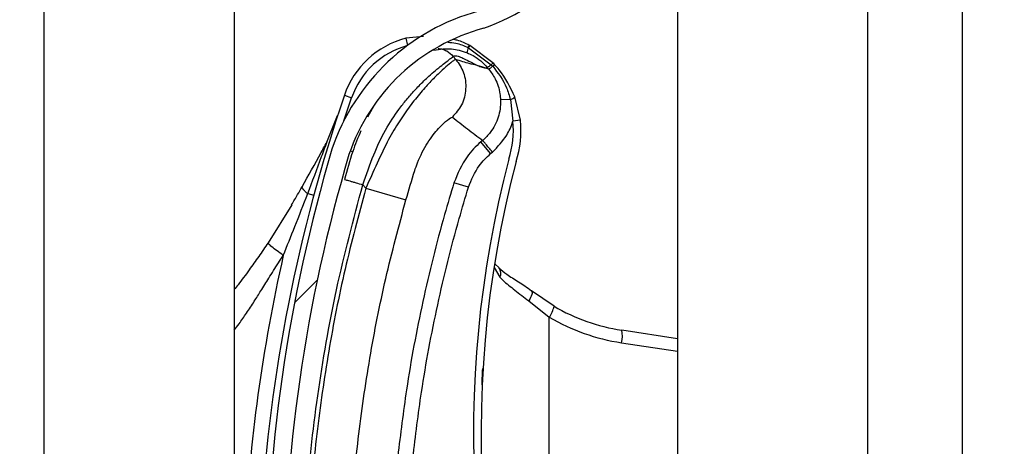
# Model space of a CAD drawing. Header units: inches. Extents: x 170 to 284, y 215 to 248.
# Tile 283 of 656: x 186.1024 to 186.2355, y 243.1939 to 243.2515. Entities that reach past the tile are written whole.
import ezdxf

# ---------------------------------------------------------------- set-up
doc = ezdxf.new("R2010")
doc.units = ezdxf.units.IN
doc.header["$LTSCALE"] = 0.25
doc.header["$MEASUREMENT"] = 0
doc.layers.add('ANNOTATIONS', color=1, linetype='Continuous')
doc.layers.add('LH BENCH MOUNT', color=7, linetype='Continuous')
doc.styles.add('ARIAL', font='arial.ttf', dxfattribs={"height": 0.09375})
doc.dimstyles.new('STANDARD$0', dxfattribs={"dimtxt": 0.09375, "dimasz": 0.09375, "dimexe": 0.03125, "dimexo": 0.046875, "dimgap": 0.09, "dimtad": 0, "dimtih": 1, "dimtoh": 1, "dimdec": 4, "dimzin": 0, "dimdsep": 46, "dimtxsty": 'ARIAL', "dimcen": 0.09, "dimadec": 0, "dimazin": 0, "dimtfac": 1, "dimtdec": 4, "dimtofl": 0, "dimtmove": 0, "dimatfit": 1, "dimfxl": 1, "dimtolj": 1, "dimtzin": 0, "dimarcsym": 0})

# ---------------------------------------------------------------- blocks, each defined once
blk = doc.blocks.new('*D114')
at = {"layer": 'ANNOTATIONS', "color": 0, "lineweight": -2, "transparency": 16777216}
for p, q in [((186.1492924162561, 243.6642684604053), (187.5897358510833, 243.6642684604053)), ((187.5584858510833, 243.5705184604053), (187.5584858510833, 241.8503426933)), ((187.5584858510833, 239.6953067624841), (187.5584858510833, 241.4154825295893)), ((186.8279608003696, 239.6015567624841), (187.5897358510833, 239.6015567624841))]:
    blk.add_line(p, q, dxfattribs=at)
at = {"layer": 'ANNOTATIONS', "color": 0, "transparency": 16777216}
for points in [[(187.5428608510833, 243.5705184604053), (187.5741108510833, 243.5705184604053), (187.5584858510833, 243.6642684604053)], [(187.5428608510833, 239.6953067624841), (187.5741108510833, 239.6953067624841), (187.5584858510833, 239.6015567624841)]]:
    blk.add_solid(points, dxfattribs=at)
at = {"layer": 'defpoints', "color": 0, "transparency": 16777216}
for p in [(186.1024174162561, 243.6642684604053), (186.7810858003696, 239.6015567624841), (187.5584858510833, 239.6015567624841)]:
    blk.add_point(p, dxfattribs=at)
at = {"layer": 'ANNOTATIONS', "color": 0, "transparency": 16777216, "insert": (187.5584858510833, 241.6329126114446), "char_height": 0.09375, "attachment_point": 5, "style": 'ARIAL'}
blk.add_mtext('\\A1;OPENING\\PHEIGHT', dxfattribs=at)

msp = doc.modelspace()

# ---------------------------------------------------------------- hatches: boundary and pattern name
at = {"layer": 'LH BENCH MOUNT'}
h = msp.add_hatch(dxfattribs=at)
h.set_pattern_fill('ANSI31', color=256, scale=0.34241245, angle=2.8e-322, style=0)
h.set_pattern_definition([(45, (176.0930244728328, 238.0091787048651), (-0.03026527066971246, 0.03026527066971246), [])])
edge = h.paths.add_edge_path(flags=0)
edge.add_arc((186.1662917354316, 243.0814295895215), 0.001712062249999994, 450.0000000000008, 472.2104203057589)
edge.add_line((186.1656445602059, 243.0830146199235), (186.1647320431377, 243.0852495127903))
edge.add_arc((186.1662917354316, 243.0814295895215), 0.004126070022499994, 450, 472.2104203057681, ccw=False)
edge.add_arc((186.1662917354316, 243.0725268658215), 0.01302879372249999, 401.4761673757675, 450, ccw=False)
edge.add_arc((186.1620458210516, 243.0693766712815), 0.01830194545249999, 359.9999999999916, 400.0613730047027, ccw=False)
edge.add_arc((186.1685858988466, 243.0693766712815), 0.01176186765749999, 292.1408576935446, 359.99999999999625, ccw=False)
edge.add_arc((186.1662917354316, 243.0726295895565), 0.01566536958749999, 235.25706803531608, 295.43079980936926, ccw=False)
edge.add_arc((186.1715306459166, 243.0807447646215), 0.02532140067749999, 212.8542481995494, 235.980933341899, ccw=False)
edge.add_arc((186.1633812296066, 243.0743758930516), 0.01504902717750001, 172.1557183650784, 209.3146496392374, ccw=False)
edge.add_arc((186.1758108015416, 243.0730404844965), 0.02754708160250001, 453.3085031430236, 532.9325737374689, ccw=False)
edge.add_arc((186.1725578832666, 243.1091307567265), 0.008748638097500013, 280.9586189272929, 427.9414322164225)
edge.add_arc((186.1924176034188, 243.1714840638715), 0.05672062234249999, 179.5706357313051, 253.0098997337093, ccw=False)
edge.add_arc((186.3507493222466, 243.1726825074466), 0.2150521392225, 163.4260275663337, 180.2060536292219, ccw=False)
edge.add_arc((186.1719757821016, 243.2248319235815), 0.02884824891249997, 465.1588434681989, 521.4137567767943, ccw=False)
edge.add_arc((186.1546497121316, 243.2793782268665), 0.0284373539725, 290.1205938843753, 343.7190675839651)
edge.add_arc((186.1674901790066, 243.2752007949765), 0.01494630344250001, 345.2914408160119, 400.5471921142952)
edge.add_arc((186.1640660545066, 243.2733860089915), 0.0187470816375, 397.9578745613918, 431.4396159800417)
edge.add_arc((186.1662917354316, 243.2782140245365), 0.0134739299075, 433.877557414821, 472.273645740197)
edge.add_arc((186.1637236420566, 243.2852334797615), 0.006011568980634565, 474.98253258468, 495.7175736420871)
edge.add_arc((186.1735166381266, 243.2779743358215), 0.01816498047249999, 500.8992600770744, 539.9999999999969)
edge.add_arc((186.1662917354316, 243.2779743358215), 0.01094007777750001, 539.9999999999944, 629.9999999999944)
edge.add_arc((186.1662917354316, 243.2689004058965), 0.001866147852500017, 269.9999999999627, 285.6422464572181)
edge.add_line((186.1667949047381, 243.2671033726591), (186.167445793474, 243.2647787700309))
edge.add_arc((186.1662917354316, 243.2689004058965), 0.004280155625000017, 269.9999999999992, 285.6422464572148, ccw=False)
edge.add_arc((186.1662917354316, 243.2779743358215), 0.01335408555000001, 179.9999999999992, 269.9999999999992, ccw=False)
edge.add_arc((186.1735166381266, 243.2779743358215), 0.020578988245, 500.6113583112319, 540, ccw=False)
edge.add_arc((186.1637236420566, 243.2852334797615), 0.008425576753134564, 474.5776671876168, 496.4997109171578, ccw=False)
edge.add_arc((186.1662917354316, 243.2782140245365), 0.01588793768, 433.6903022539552, 472.47058069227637, ccw=False)
edge.add_arc((186.1640660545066, 243.2733860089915), 0.02116108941, 398.10453077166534, 431.5771717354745, ccw=False)
edge.add_arc((186.1674901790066, 243.2752007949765), 0.01736031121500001, 345.18024813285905, 400.36585332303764, ccw=False)
edge.add_arc((186.1546497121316, 243.2793782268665), 0.030851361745, 289.9181572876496, 343.7795375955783, ccw=False)
edge.add_arc((186.1719757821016, 243.2248319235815), 0.02643424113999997, 464.9417095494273, 521.3236131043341)
edge.add_arc((186.3507493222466, 243.1726825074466), 0.21263813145, 523.4376684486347, 540.2096895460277)
edge.add_arc((186.1924176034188, 243.1714840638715), 0.05430661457, 539.5566266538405, 613.1145348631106)
edge.add_arc((186.1725578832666, 243.1091307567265), 0.01116264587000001, 280.0610388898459, 428.52908719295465, ccw=False)
edge.add_arc((186.1758108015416, 243.0730404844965), 0.02513307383, 452.9714001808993, 532.970657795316)
edge.add_arc((186.1633812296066, 243.0743758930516), 0.01263501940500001, 532.0830472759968, 568.9826967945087)
edge.add_arc((186.1715306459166, 243.0807447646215), 0.022907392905, 213.0443063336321, 236.0197152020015)
edge.add_arc((186.1662917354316, 243.0726295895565), 0.01325136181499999, 235.1922404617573, 295.7352497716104)
edge.add_arc((186.1685858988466, 243.0693766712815), 0.009347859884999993, 291.7225241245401, 359.9999999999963)
edge.add_arc((186.1620458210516, 243.0693766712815), 0.01588793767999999, 359.9999999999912, 399.9521788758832)
edge.add_arc((186.1662917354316, 243.0725268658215), 0.01061478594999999, 401.6345013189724, 450.0000000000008)

# ---------------------------------------------------------------- linework, layer by layer
for p, q in [((186.2298594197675, 239.6490664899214), (186.2298594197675, 243.9018291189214)), ((186.2298594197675, 239.6490664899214), (186.2298594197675, 243.9018291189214)), ((186.1913380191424, 243.8543193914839), (186.1913380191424, 239.6897279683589)), ((186.2170189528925, 243.8543193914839), (186.2170189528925, 239.6490664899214)), ((186.2298594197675, 239.6490664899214), (186.2298594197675, 243.8543193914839)), ((186.1057349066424, 239.6490664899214), (186.1057349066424, 243.7595607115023)), ((186.1314158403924, 243.3715604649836), (186.1314158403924, 243.1791865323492)), ((186.1570029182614, 243.2492680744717), (186.1546035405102, 243.2490185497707)), ((186.1546035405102, 243.2490185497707), (186.1548572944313, 243.2480521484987)), ((186.1628838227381, 243.2470752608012), (186.1628845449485, 243.2470749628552)), ((186.1630076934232, 243.2477628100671), (186.1630086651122, 243.2477623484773)), ((186.1630086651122, 243.2477623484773), (186.1630707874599, 243.247732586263)), ((186.1630707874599, 243.247732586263), (186.1630716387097, 243.2477321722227)), ((186.1630716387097, 243.2477321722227), (186.1661753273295, 243.2454478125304)), ((186.1631899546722, 243.2480527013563), (186.1631890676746, 243.2480531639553)), ((186.1632515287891, 243.2480203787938), (186.1631899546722, 243.2480527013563)), ((186.1632524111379, 243.2480199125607), (186.1632515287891, 243.2480203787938)), ((186.1663938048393, 243.2456962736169), (186.1632524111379, 243.2480199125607)), ((186.1613835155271, 243.2461607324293), (186.1610357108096, 243.2465720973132)), ((186.1661753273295, 243.2454478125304), (186.1663656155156, 243.2452421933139)), ((186.1658192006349, 243.2448449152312), (186.1648878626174, 243.2451774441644)), ((186.1462454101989, 243.2378768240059), (186.1472811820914, 243.2409775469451)), ((186.1463093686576, 243.2413104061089), (186.1472811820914, 243.2409775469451)), ((186.1687535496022, 243.2407371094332), (186.1674199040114, 243.2406879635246)), ((186.1687535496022, 243.2407371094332), (186.1690857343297, 243.2378253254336)), ((186.1701068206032, 243.2379375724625), (186.1693562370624, 243.2410845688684)), ((186.1502438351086, 243.2398192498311), (186.1494501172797, 243.2383805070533)), ((186.1440407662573, 243.2351945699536), (186.1453956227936, 243.2385835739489)), ((186.1701068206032, 243.2379375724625), (186.1690857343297, 243.2378253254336)), ((186.165005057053, 243.2352193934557), (186.1647570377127, 243.2350096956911)), ((186.1660827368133, 243.2334417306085), (186.1647570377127, 243.2350096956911)), ((186.1471115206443, 243.2338061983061), (186.1474398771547, 243.2337053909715)), ((186.1660827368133, 243.2334417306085), (186.1663307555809, 243.233651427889)), ((186.1630862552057, 243.2289018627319), (186.1611233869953, 243.2295044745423)), ((186.1487919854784, 243.2292374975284), (186.1492048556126, 243.2287491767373)), ((186.1492048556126, 243.2287491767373), (186.1546350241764, 243.2272010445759)), ((186.1413538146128, 243.2280292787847), (186.1421723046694, 243.2278074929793)), ((186.1391859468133, 243.2265339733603), (186.1359997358, 243.22140749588)), ((186.1665405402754, 243.2180390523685), (186.1673421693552, 243.2167338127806)), ((186.1666509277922, 243.2185719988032), (186.1672443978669, 243.218014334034)), ((186.1746502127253, 243.2128131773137), (186.171609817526, 243.2148804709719)), ((186.1712230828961, 243.2135362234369), (186.1740134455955, 243.211332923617)), ((186.1740134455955, 243.1459122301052), (186.1740134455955, 243.211332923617)), ((186.1913380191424, 243.2084373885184), (186.1838006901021, 243.209587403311)), ((186.1837659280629, 243.2078949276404), (186.1913380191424, 243.2067396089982))]:
    msp.add_line(p, q, dxfattribs=at)
at = {"layer": 'LH BENCH MOUNT', "flags": 128}
msp.add_lwpolyline([(186.171609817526, 243.2148804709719), (186.1716658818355, 243.2148064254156), (186.1716914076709, 243.2146976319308), (186.171685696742, 243.2145570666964), (186.1716489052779, 243.2143885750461), (186.1715820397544, 243.2141967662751), (186.1714869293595, 243.2139868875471), (186.1713661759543, 243.2137646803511), (186.1712230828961, 243.2135362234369)], dxfattribs=at)
at = {"layer": 'LH BENCH MOUNT'}
for centre, radius, start, end in [((186.1546497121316, 243.2793782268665), 0.03085136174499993, 289.91815728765, 343.7795375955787), ((186.1719757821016, 243.2248319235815), 0.02884824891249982, 105.1588434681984, 161.4137567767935), ((186.1719757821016, 243.2248319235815), 0.02643424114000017, 104.9417095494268, 161.3236131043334), ((186.157647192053, 243.2374270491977), 0.01198443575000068, 104.7123854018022, 161.0929786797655), ((186.157647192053, 243.2374270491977), 0.01095719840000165, 104.7123854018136, 161.0929786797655), ((186.1651179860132, 243.2467950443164), 0.002251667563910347, 155.3939551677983, 172.8510957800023), ((186.1651206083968, 243.2467936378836), 0.002253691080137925, 155.389765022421, 172.8291455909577), ((186.1644170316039, 243.2470842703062), 0.001564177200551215, 141.7256942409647, 154.2910519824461), ((186.164421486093, 243.2470819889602), 0.001568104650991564, 141.7542666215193, 154.2863466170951), ((186.1645201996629, 243.2470229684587), 0.001613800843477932, 141.8260927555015, 153.9140894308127), ((186.1645193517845, 243.2470233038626), 0.001611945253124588, 141.8104826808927, 153.9114578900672), ((186.3507141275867, 243.1712990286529), 0.2160622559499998, 161.092978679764, 176.5593061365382), ((186.1684014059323, 243.242044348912), 0.001353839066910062, 285.0764398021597, 314.8519014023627), ((186.1571730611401, 243.2365157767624), 0.01198443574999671, 341.3410974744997, 6.273281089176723), ((186.1571730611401, 243.2365157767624), 0.01301167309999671, 341.5025581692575, 6.273281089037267), ((186.3507493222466, 243.1726825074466), 0.2150521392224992, 163.4260275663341, 180.2060536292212), ((186.3507493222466, 243.1726825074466), 0.2126381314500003, 163.4376684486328, 180.2096895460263), ((186.3103094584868, 243.1955931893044), 0.1465525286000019, 165.3406183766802, 202.0185750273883), ((186.3103094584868, 243.1955931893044), 0.1455252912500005, 165.3544246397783, 203.870550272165), ((186.3507141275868, 243.1712990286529), 0.2180957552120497, 167.1792232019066, 177.2529346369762), ((186.1663523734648, 243.2172628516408), 0.001122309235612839, 331.8758133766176, 39.94683461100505), ((186.1710884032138, 243.2134682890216), 0.003621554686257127, 323.8694765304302, 349.5782562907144), ((186.1877258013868, 243.2353130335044), 0.0260233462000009, 239.8373732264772, 261.3249484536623), ((186.1879492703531, 243.2353130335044), 0.02773540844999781, 239.8373732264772, 261.3249484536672), ((186.1804700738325, 243.2088092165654), 0.003420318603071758, 344.4956794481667, 13.15103634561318)]:
    msp.add_arc(centre, radius, start, end, dxfattribs=at)
for points, knots in [([(186.1602920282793, 243.2484836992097), (186.1606622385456, 243.2484622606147), (186.1616107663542, 243.2484073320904), (186.162478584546, 243.2480069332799), (186.1630076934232, 243.2477628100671)], [0, 0, 0, 0, 0.3902998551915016, 0.9999999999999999, 0.9999999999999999, 0.9999999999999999, 0.9999999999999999]), ([(186.1631890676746, 243.2480531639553), (186.1626642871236, 243.2483313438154), (186.1619734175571, 243.2486975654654), (186.1612110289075, 243.2488252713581), (186.1610277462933, 243.2488559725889)], [0, 0, 0, 0, 0.7595942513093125, 1, 1, 1, 1]), ([(186.1584241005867, 243.247412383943), (186.1592155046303, 243.2475358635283), (186.1607331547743, 243.2477726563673), (186.162187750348, 243.2473009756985), (186.1628838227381, 243.2470752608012)], [0, 0, 0, 0, 0.5214667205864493, 1, 1, 1, 1]), ([(186.1589977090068, 243.2476424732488), (186.1591878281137, 243.2476141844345), (186.1595832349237, 243.2475553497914), (186.160320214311, 243.2472524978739), (186.1607538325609, 243.246840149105), (186.1610357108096, 243.2465720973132)], [0, 0, 0, 0, 0.2447599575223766, 0.5090480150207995, 1, 1, 1, 1]), ([(186.1628845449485, 243.2470749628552), (186.1631640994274, 243.2469467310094), (186.1641970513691, 243.2464729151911), (186.1650912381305, 243.2457075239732), (186.1656256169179, 243.2450741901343), (186.1656256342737, 243.2450741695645)], [0, 0, 0, 0, 0.2706300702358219, 0.9999763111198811, 1, 1, 1, 1]), ([(186.1487919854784, 243.2292374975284), (186.1492678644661, 243.230593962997), (186.1501662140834, 243.2331546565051), (186.1517815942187, 243.2366456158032), (186.1533840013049, 243.2390575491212), (186.1547159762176, 243.2407602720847), (186.1556308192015, 243.2418036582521), (186.1564224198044, 243.2426321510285), (186.157091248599, 243.2432920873), (186.1578360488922, 243.2439871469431), (186.1586698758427, 243.2447128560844), (186.1597992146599, 243.2456208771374), (186.1607892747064, 243.2463808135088), (186.1609584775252, 243.2465121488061), (186.1610357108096, 243.2465720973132)], [0, 0, 0, 0, 0.1307156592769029, 0.2467609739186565, 0.3577928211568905, 0.4170971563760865, 0.4791482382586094, 0.5177152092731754, 0.5590896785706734, 0.603294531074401, 0.6633484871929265, 0.7353692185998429, 0.8792082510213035, 1, 1, 1, 1]), ([(186.1613835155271, 243.2461607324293), (186.1613041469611, 243.2461290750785), (186.1611428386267, 243.246064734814), (186.1603543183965, 243.2454459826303), (186.1592933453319, 243.2445028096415), (186.1580629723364, 243.2432892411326), (186.1566551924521, 243.2417433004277), (186.1551800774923, 243.2399081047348), (186.1536900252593, 243.2377729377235), (186.1521616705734, 243.2352183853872), (186.150725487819, 243.2321420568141), (186.149716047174, 243.229889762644), (186.1492048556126, 243.2287491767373)], [0, 0, 0, 0, 0.1094013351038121, 0.2223468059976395, 0.3151791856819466, 0.4102231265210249, 0.5012749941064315, 0.5946006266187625, 0.6834485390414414, 0.7745330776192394, 0.8858211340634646, 1, 1, 1, 1]), ([(186.1613835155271, 243.2461607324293), (186.1617726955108, 243.2455848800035), (186.162581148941, 243.2443886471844), (186.1628399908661, 243.2421635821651), (186.1623122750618, 243.2399862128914), (186.161364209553, 243.2388964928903), (186.1609078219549, 243.2383719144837)], [0, 0, 0, 0, 0.2406941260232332, 0.4999999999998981, 0.7593058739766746, 1, 1, 1, 1]), ([(186.1610357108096, 243.2465720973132), (186.1611425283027, 243.246611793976), (186.1613667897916, 243.2466951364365), (186.1619685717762, 243.2465011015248), (186.1627231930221, 243.2461530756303), (186.1635224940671, 243.2457388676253), (186.1643199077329, 243.2453317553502), (186.1647438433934, 243.2451736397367), (186.164958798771, 243.2450934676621)], [0, 0, 0, 0, 0.1574760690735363, 0.330618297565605, 0.4911886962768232, 0.6742546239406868, 0.834831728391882, 1, 1, 1, 1]), ([(186.1648878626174, 243.2451774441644), (186.1646771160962, 243.2452356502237), (186.1640958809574, 243.2453961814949), (186.1630276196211, 243.2456057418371), (186.1620068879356, 243.2459503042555), (186.1613835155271, 243.2461607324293)], [0, 0, 0, 0, 0.1812946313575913, 0.50000735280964, 1, 1, 1, 1]), ([(186.1661753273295, 243.2454478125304), (186.1661555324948, 243.2454325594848), (186.1660365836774, 243.2453409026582), (186.1658520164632, 243.2452039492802), (186.1656770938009, 243.2450858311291), (186.1656427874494, 243.2450780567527), (186.1656256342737, 243.2450741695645)], [0, 0, 0, 0, 0.06239373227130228, 0.3749291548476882, 0.6874645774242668, 1, 1, 1, 1]), ([(186.166598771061, 243.2454857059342), (186.1665987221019, 243.2454857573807), (186.1665311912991, 243.2455567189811), (186.1664624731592, 243.2456265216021), (186.1663938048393, 243.2456962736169)], [0, 0, 0, 0, 0.0007249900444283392, 0.9999999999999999, 0.9999999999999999, 0.9999999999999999, 0.9999999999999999]), ([(186.1693562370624, 243.2410845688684), (186.1687429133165, 243.2423802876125), (186.1679923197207, 243.2439660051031), (186.1668142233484, 243.245250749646), (186.1665987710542, 243.2454857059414)], [0, 0, 0, 0, 0.8171182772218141, 1, 1, 1, 1]), ([(186.164958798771, 243.2450934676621), (186.1650523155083, 243.2450678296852), (186.1652403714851, 243.2450162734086), (186.1654677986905, 243.245003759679), (186.1655729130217, 243.2450509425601), (186.1656253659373, 243.2450744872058)], [0, 0, 0, 0, 0.3313600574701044, 0.6663431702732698, 0.9999999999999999, 0.9999999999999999, 0.9999999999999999, 0.9999999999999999]), ([(186.1656253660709, 243.2450744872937), (186.1656735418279, 243.2450174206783), (186.1657381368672, 243.2449409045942), (186.1658027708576, 243.2448643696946), (186.1658192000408, 243.2448449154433)], [0, 0, 0, 0, 0.7458120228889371, 0.9999999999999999, 0.9999999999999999, 0.9999999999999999, 0.9999999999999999]), ([(186.1658160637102, 243.2448486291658), (186.1658160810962, 243.2448486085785), (186.1661511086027, 243.2444518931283), (186.1668351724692, 243.2434181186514), (186.1673257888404, 243.2419584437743), (186.167399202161, 243.2409674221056), (186.1674199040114, 243.2406879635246)], [0, 0, 0, 0, 1.782673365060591e-05, 0.3435204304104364, 0.8148790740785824, 1, 1, 1, 1]), ([(186.1663656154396, 243.2452421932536), (186.1663456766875, 243.245226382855), (186.1662259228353, 243.245131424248), (186.1660407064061, 243.2449883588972), (186.1658668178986, 243.2448625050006), (186.1658350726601, 243.2448507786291), (186.1658192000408, 243.2448449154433)], [0, 0, 0, 0, 0.062428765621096, 0.3749525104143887, 0.6874762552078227, 1, 1, 1, 1]), ([(186.1663658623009, 243.2452419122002), (186.1670741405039, 243.2443136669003), (186.1681275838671, 243.2429330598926), (186.1685990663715, 243.2412790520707), (186.1687535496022, 243.2407371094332)], [0, 0, 0, 0, 0.6723457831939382, 1, 1, 1, 1]), ([(186.1674199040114, 243.2406879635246), (186.1674206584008, 243.2406656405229), (186.1674472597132, 243.2398784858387), (186.1672226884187, 243.2383069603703), (186.1662671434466, 243.2364703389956), (186.1653879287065, 243.235543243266), (186.1650049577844, 243.2352192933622), (186.1650049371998, 243.23521927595)], [0, 0, 0, 0, 0.0108740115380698, 0.3834398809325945, 0.7558119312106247, 0.9999868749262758, 1, 1, 1, 1]), ([(186.1558144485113, 243.2311343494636), (186.155814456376, 243.2311343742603), (186.155928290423, 243.2314932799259), (186.1564277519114, 243.2328994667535), (186.1576023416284, 243.2351021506), (186.1591371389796, 243.2370054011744), (186.1604825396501, 243.2382170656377), (186.1607562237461, 243.2383167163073), (186.1609078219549, 243.2383719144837)], [0, 0, 0, 0, 4.497367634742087e-06, 0.06509473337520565, 0.2616701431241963, 0.4753105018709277, 0.7093656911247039, 0.9999999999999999, 0.9999999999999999, 0.9999999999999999, 0.9999999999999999]), ([(186.1609078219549, 243.2383719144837), (186.1615810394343, 243.2378427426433), (186.1629274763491, 243.2367843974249), (186.1643124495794, 243.2357409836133), (186.1650049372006, 243.2352192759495)], [0, 0, 0, 0, 0.4999992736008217, 1, 1, 1, 1]), ([(186.1663307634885, 243.2336514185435), (186.1670325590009, 243.2343697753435), (186.1681946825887, 243.2355593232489), (186.1688696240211, 243.2371328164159), (186.1690748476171, 243.2377904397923), (186.1690857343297, 243.2378253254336)], [0, 0, 0, 0, 0.5907811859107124, 0.9782917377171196, 1, 1, 1, 1]), ([(186.1485226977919, 243.2365070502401), (186.1481483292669, 243.2355892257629), (186.1472917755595, 243.2334892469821), (186.1466722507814, 243.2312220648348), (186.1463234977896, 243.2299457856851)], [0, 0, 0, 0, 0.4370636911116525, 1, 1, 1, 1]), ([(186.1405819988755, 243.228944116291), (186.1414529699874, 243.2304843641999), (186.1426157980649, 243.2325407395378), (186.1437548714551, 243.2346621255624), (186.1440407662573, 243.2351945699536)], [0, 0, 0, 0, 0.7490110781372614, 1, 1, 1, 1]), ([(186.1413538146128, 243.2280292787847), (186.1419822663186, 243.229694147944), (186.1428824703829, 243.2320789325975), (186.1437721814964, 243.2344721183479), (186.1440407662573, 243.2351945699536)], [0, 0, 0, 0, 0.6981213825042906, 1, 1, 1, 1]), ([(186.1647570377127, 243.2350096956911), (186.1647570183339, 243.2350096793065), (186.1640631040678, 243.2344229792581), (186.1624882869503, 243.2327994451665), (186.1616302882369, 243.2307281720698), (186.1611233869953, 243.2295044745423)], [0, 0, 0, 0, 1.142795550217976e-05, 0.409211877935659, 1, 1, 1, 1]), ([(186.1630862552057, 243.2289018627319), (186.1634979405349, 243.2299190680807), (186.1641954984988, 243.2316426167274), (186.1655341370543, 243.2329187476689), (186.1660827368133, 243.2334417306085)], [0, 0, 0, 0, 0.5901808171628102, 1, 1, 1, 1]), ([(186.1546350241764, 243.2272010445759), (186.1550225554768, 243.2285256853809), (186.1554100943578, 243.2298503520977), (186.1558144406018, 243.2311343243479), (186.1558144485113, 243.2311343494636)], [0, 0, 0, 0, 0.999980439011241, 1, 1, 1, 1]), ([(186.1463234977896, 243.2299457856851), (186.1463564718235, 243.229936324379), (186.1464071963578, 243.229921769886), (186.1467150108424, 243.2298334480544), (186.1470335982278, 243.2297420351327), (186.1474290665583, 243.2296285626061), (186.1480037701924, 243.229463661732), (186.1484814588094, 243.2293265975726), (186.1487919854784, 243.2292374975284)], [0, 0, 0, 0, 0.2394568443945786, 0.3683606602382, 0.5000000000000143, 0.6316393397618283, 0.7605431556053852, 1, 1, 1, 1]), ([(186.1611233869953, 243.2295044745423), (186.1606953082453, 243.2280751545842), (186.1591104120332, 243.2227833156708), (186.1568152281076, 243.2134852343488), (186.154748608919, 243.2025758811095), (186.1538972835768, 243.1955635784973), (186.1535337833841, 243.1925694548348)], [0, 0, 0, 0, 0.1185397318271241, 0.4388752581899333, 0.7604101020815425, 1, 1, 1, 1]), ([(186.1391839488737, 243.2265305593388), (186.1391839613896, 243.2265305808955), (186.1394482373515, 243.2269857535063), (186.1399159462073, 243.2277857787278), (186.1403828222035, 243.228594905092), (186.1405819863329, 243.2289440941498), (186.1405819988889, 243.2289441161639)], [0, 0, 0, 0, 2.704369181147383e-05, 0.571031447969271, 0.9999729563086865, 1, 1, 1, 1]), ([(186.1413538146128, 243.2280292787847), (186.14122260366, 243.2281410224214), (186.1409572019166, 243.2283670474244), (186.140703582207, 243.228657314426), (186.1405992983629, 243.2288422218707), (186.1405852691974, 243.2289248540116), (186.1405819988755, 243.228944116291)], [0, 0, 0, 0, 0.2979480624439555, 0.6026626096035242, 0.9073771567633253, 0.9999999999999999, 0.9999999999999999, 0.9999999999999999, 0.9999999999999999]), ([(186.1406798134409, 243.1722109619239), (186.1407785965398, 243.1769663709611), (186.1409766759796, 243.1865018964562), (186.1425862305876, 243.2008108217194), (186.1450430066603, 243.2151203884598), (186.1475403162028, 243.2245242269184), (186.1487919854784, 243.2292374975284)], [0, 0, 0, 0, 0.2468628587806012, 0.4950083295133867, 0.74689458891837, 1, 1, 1, 1]), ([(186.1492048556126, 243.2287491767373), (186.1482307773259, 243.2251190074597), (186.1462797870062, 243.2178481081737), (186.144101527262, 243.2067673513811), (186.1424904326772, 243.1955847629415), (186.1414796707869, 243.1846160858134), (186.1412849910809, 243.1773682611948), (186.1411915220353, 243.1738884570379)], [0, 0, 0, 0, 0.2027568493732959, 0.4061035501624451, 0.6088604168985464, 0.8122072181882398, 1, 1, 1, 1]), ([(186.1555752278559, 243.1923492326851), (186.1559349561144, 243.195312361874), (186.1567756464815, 243.2022372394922), (186.1588195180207, 243.213033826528), (186.1610898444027, 243.2222359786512), (186.162662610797, 243.2274873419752), (186.1630862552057, 243.2289018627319)], [0, 0, 0, 0, 0.2395900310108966, 0.5599255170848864, 0.8814604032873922, 0.9999999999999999, 0.9999999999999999, 0.9999999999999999, 0.9999999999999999]), ([(186.1380557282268, 243.219694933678), (186.1385785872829, 243.2209863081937), (186.1397015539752, 243.2237598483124), (186.1407783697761, 243.2265423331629), (186.1413538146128, 243.2280292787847)], [0, 0, 0, 0, 0.4656051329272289, 1, 1, 1, 1]), ([(186.146837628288, 243.1738187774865), (186.1468376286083, 243.1738188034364), (186.1468794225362, 243.177205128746), (186.1471425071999, 243.1842518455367), (186.1480944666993, 243.1949250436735), (186.1496690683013, 243.2058011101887), (186.1517875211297, 243.2165884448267), (186.1536858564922, 243.223663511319), (186.1546350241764, 243.2272010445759)], [0, 0, 0, 0, 1.439079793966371e-06, 0.1877923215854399, 0.3908439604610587, 0.5938956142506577, 0.7969478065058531, 1, 1, 1, 1]), ([(186.1359997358, 243.22140749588), (186.1355774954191, 243.2207800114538), (186.134736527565, 243.2195302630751), (186.1333792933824, 243.2176391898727), (186.1322799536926, 243.2161523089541), (186.1315894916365, 243.2152856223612), (186.1314158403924, 243.2150676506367)], [0, 0, 0, 0, 0.2874979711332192, 0.5726040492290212, 0.892509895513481, 1, 1, 1, 1]), ([(186.1380557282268, 243.219694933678), (186.1377649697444, 243.2199002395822), (186.1371661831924, 243.2203230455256), (186.1364771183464, 243.2208643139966), (186.1360354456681, 243.2212649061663), (186.1360114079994, 243.2213608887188), (186.1359997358, 243.22140749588)], [0, 0, 0, 0, 0.242789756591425, 0.5000000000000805, 0.7572102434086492, 1, 1, 1, 1]), ([(186.1314158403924, 243.2095830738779), (186.1316367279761, 243.209871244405), (186.1322125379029, 243.2106224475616), (186.1331125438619, 243.211933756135), (186.1340874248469, 243.2134137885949), (186.1350835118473, 243.2149952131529), (186.1361597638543, 243.2167262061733), (186.137169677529, 243.2183341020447), (186.1378341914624, 243.2193546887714), (186.1380557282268, 243.219694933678)], [0, 0, 0, 0, 0.09019872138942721, 0.2351300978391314, 0.394410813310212, 0.5296508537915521, 0.6982639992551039, 0.8994067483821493, 0.9999999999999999, 0.9999999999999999, 0.9999999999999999, 0.9999999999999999]), ([(186.1672047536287, 243.2179961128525), (186.1675480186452, 243.2177117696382), (186.1682880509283, 243.2170987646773), (186.1698494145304, 243.2161234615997), (186.1710968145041, 243.2153445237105), (186.1717174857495, 243.2147833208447), (186.1717778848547, 243.2147287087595)], [0, 0, 0, 0, 0.2839420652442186, 0.6121401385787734, 0.9622563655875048, 1, 1, 1, 1]), ([(186.1673421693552, 243.2167338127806), (186.1674721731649, 243.2166001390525), (186.1680617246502, 243.2159939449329), (186.1693543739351, 243.2150363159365), (186.1705943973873, 243.2140408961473), (186.1712230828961, 243.2135362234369)], [0, 0, 0, 0, 0.1223980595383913, 0.5550603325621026, 1, 1, 1, 1]), ([(186.1649172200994, 243.2021893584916), (186.1649270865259, 243.2024943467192), (186.1649511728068, 243.2032388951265), (186.1649944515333, 243.2039831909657), (186.1650200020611, 243.2044226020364)], [0, 0, 0, 0, 0.4096284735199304, 1, 1, 1, 1])]:
    msp.add_open_spline(points, degree=3, knots=knots, dxfattribs=at)
for points in [[(186.1663938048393, 243.2456962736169), (186.1663922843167, 243.2456918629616), (186.1663892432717, 243.2456830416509), (186.1663453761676, 243.2456310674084), (186.1662764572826, 243.2455547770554), (186.1662090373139, 243.2454834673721), (186.1661753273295, 243.2454478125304)], [(186.1665986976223, 243.2454857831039), (186.1665966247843, 243.24548175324), (186.1665924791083, 243.2454736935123), (186.1665453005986, 243.2454229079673), (186.1664721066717, 243.2453478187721), (186.1664011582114, 243.245277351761), (186.1663656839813, 243.2452421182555)], [(186.1663309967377, 243.233651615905), (186.1661608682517, 243.2338526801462), (186.1658206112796, 243.2342548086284), (186.1653880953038, 243.23476597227), (186.1650792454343, 243.2351309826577), (186.1650295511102, 243.2351897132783), (186.1650047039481, 243.2352190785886)]]:
    msp.add_open_spline(points, degree=3, dxfattribs=at)

# ---------------------------------------------------------------- dimensions: what is measured, and where the dimension line sits
at = {"layer": 'ANNOTATIONS'}
dim = msp.add_linear_dim(base=(187.5584858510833, 239.6015567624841), p1=(186.102417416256, 243.6642684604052), p2=(186.7810858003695, 239.6015567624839), angle=90, text='OPENING\\PHEIGHT', dimstyle='STANDARD$0', dxfattribs=at)
dim.commit()
dim.dimension.update_dxf_attribs({"geometry": '*D114', "text_midpoint": (187.5584858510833, 241.6329126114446)})

doc.saveas('drawing.dxf')
